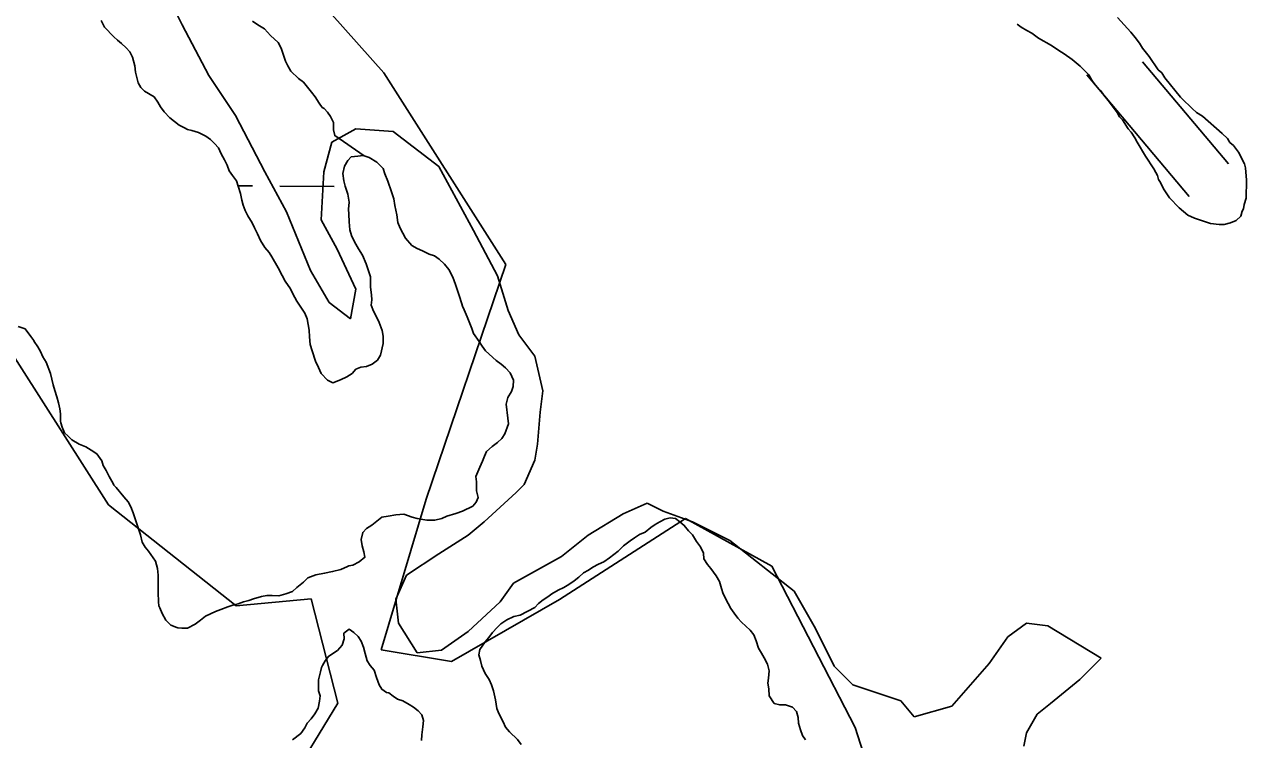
# Model space of a CAD drawing. Extents: x 3172231 to 3210228, y 940198 to 965780.
# Drawn here: x 3188885 to 3189604, y 948314 to 948735 of the extents above; entities that cross this region are included whole.
import ezdxf

# ---------------------------------------------------------------- set-up
doc = ezdxf.new("R2010")
doc.units = 0
for name, color, linetype in [('V-BORW-LINE', 7, 'Continuous'), ('V-ROAD-CNTR', 7, 'Continuous'), ('V-SITE-VEGE', 7, 'Continuous'), ('V-TOPO-SHOR', 7, 'Continuous'), ('V-WETL-SWMP', 7, 'Continuous')]:
    doc.layers.add(name, color=color, linetype=linetype)

msp = doc.modelspace()

# ---------------------------------------------------------------- linework, layer by layer
at = {"layer": 'V-BORW-LINE'}
for points in [[(3189096.107, 948706.306), (3188977.203, 948840.114)], [(3189168.017, 948593.445), (3189096.107, 948706.306)], [(3189120.977, 948455.392), (3189168.017, 948593.445)], [(3188868.821, 948554.309), (3188934.147, 948451.944)], [(3188934.147, 948451.944), (3189009.183, 948392.505)], [(3189094.667, 948366.756), (3189120.977, 948455.392)], [(3189273.623, 948444.013), (3189199.42, 948396.213)], [(3189324.45, 948415.987), (3189273.623, 948444.013)], [(3189373.42, 948320.98), (3189324.45, 948415.987)], [(3189009.183, 948392.505), (3189053.493, 948396.64)], [(3189053.493, 948396.64), (3189069.121, 948335.323)], [(3189199.42, 948396.213), (3189136.028, 948359.819)], [(3189136.028, 948359.819), (3189094.667, 948366.756)], [(3189069.121, 948335.323), (3189039.503, 948286.515)], [(3189408.931, 948210.054), (3189373.42, 948320.98)]]:
    msp.add_lwpolyline(points, dxfattribs=at)
at = {"layer": 'V-ROAD-CNTR'}
for p, q in [((3189542.6, 948712.779), (3189593.054, 948652.757)), ((3189509.832, 948705.137), (3189570.09, 948633.453))]:
    msp.add_line(p, q, dxfattribs=at)
at = {"layer": 'V-SITE-VEGE'}
for p, q in [((3188977.505, 948734.627), (3188972.789, 948744.064)), ((3189535.735, 948730.165), (3189527.864, 948738.787)), ((3188993.226, 948704.739), (3188977.505, 948734.627)), ((3189468.708, 948735.041), (3189471.233, 948733.146)), ((3189471.233, 948733.146), (3189474.489, 948731.236)), ((3189474.489, 948731.236), (3189477.387, 948729.702)), ((3189477.387, 948729.702), (3189481.352, 948726.673)), ((3189538.231, 948727.17), (3189535.735, 948730.165)), ((3189481.352, 948726.673), (3189488.958, 948722.458)), ((3189488.958, 948722.458), (3189493.29, 948719.421)), ((3189540.722, 948723.81), (3189538.231, 948727.17)), ((3189542.489, 948720.834), (3189540.722, 948723.81)), ((3189493.29, 948719.421), (3189496.546, 948717.51)), ((3189496.546, 948717.51), (3189501.236, 948714.098)), ((3189546.407, 948715.972), (3189542.489, 948720.834)), ((3189551.728, 948708.142), (3189546.407, 948715.972)), ((3189501.236, 948714.098), (3189505.918, 948710.319)), ((3189505.918, 948710.319), (3189510.929, 948705.064)), ((3189553.884, 948706.256), (3189551.728, 948708.142)), ((3189008.946, 948681.144), (3188993.226, 948704.739)), ((3189510.929, 948705.064), (3189512.695, 948702.089)), ((3189512.695, 948702.089), (3189514.466, 948699.477)), ((3189555.647, 948703.28), (3189553.884, 948706.256)), ((3189564.925, 948692.055), (3189555.647, 948703.28)), ((3189514.466, 948699.477), (3189518.048, 948695.725)), ((3189518.048, 948695.725), (3189519.822, 948693.114)), ((3189519.822, 948693.114), (3189522.318, 948690.12)), ((3189522.318, 948690.12), (3189527.655, 948683.026)), ((3189567.43, 948689.428), (3189564.925, 948692.055)), ((3189569.945, 948687.169), (3189567.43, 948689.428)), ((3189571.737, 948685.291), (3189569.945, 948687.169)), ((3189026.239, 948648.109), (3189008.946, 948681.144)), ((3189527.655, 948683.026), (3189529.062, 948680.425)), ((3189529.062, 948680.425), (3189530.852, 948678.547)), ((3189574.251, 948683.032), (3189571.737, 948685.291)), ((3189577.866, 948680.746), (3189574.251, 948683.032)), ((3189589.368, 948670.568), (3189577.866, 948680.746)), ((3189079.69, 948673.277), (3189065.543, 948665.413)), ((3189101.7, 948671.704), (3189079.69, 948673.277)), ((3189128.426, 948651.255), (3189101.7, 948671.704)), ((3189530.852, 948678.547), (3189534.033, 948673.337)), ((3189534.033, 948673.337), (3189535.823, 948671.461)), ((3189065.543, 948665.413), (3189060.824, 948648.109)), ((3189535.823, 948671.461), (3189537.945, 948668.108)), ((3189537.945, 948668.108), (3189539.352, 948665.505)), ((3189539.352, 948665.505), (3189544.295, 948657.319)), ((3189592.597, 948667.557), (3189589.368, 948670.568)), ((3189594.013, 948665.323), (3189592.597, 948667.557)), ((3189596.171, 948663.437), (3189594.013, 948665.323)), ((3189544.295, 948657.319), (3189549.256, 948649.865)), ((3189599.018, 948659.701), (3189596.171, 948663.437)), ((3189602.52, 948652.648), (3189599.018, 948659.701)), ((3189148.863, 948613.502), (3189128.426, 948651.255)), ((3189603.204, 948650.432), (3189602.52, 948652.648)), ((3189603.763, 948643.08), (3189603.204, 948650.432)), ((3189038.816, 948624.514), (3189026.239, 948648.109)), ((3189060.824, 948648.109), (3189059.253, 948619.796)), ((3189549.256, 948649.865), (3189550.304, 948647.638)), ((3189550.304, 948647.638), (3189551.363, 948645.779)), ((3189551.363, 948645.779), (3189552.045, 948643.563)), ((3189552.045, 948643.563), (3189553.102, 948641.701)), ((3189603.513, 948632.446), (3189603.763, 948643.08)), ((3189553.102, 948641.701), (3189554.849, 948637.992)), ((3189554.849, 948637.992), (3189558.394, 948632.774)), ((3189558.394, 948632.774), (3189564.122, 948626.767)), ((3189601.902, 948626.247), (3189602.328, 948628.805)), ((3189602.328, 948628.805), (3189603.513, 948632.446)), ((3189052.966, 948589.907), (3189038.816, 948624.514)), ((3189564.122, 948626.767), (3189569.162, 948622.614)), ((3189569.162, 948622.614), (3189573.152, 948620.685)), ((3189597.703, 948619.376), (3189600.331, 948621.881)), ((3189600.331, 948621.881), (3189601.134, 948624.797)), ((3189601.134, 948624.797), (3189601.902, 948626.247)), ((3189059.253, 948619.796), (3189068.686, 948602.492)), ((3189573.152, 948620.685), (3189582.618, 948617.529)), ((3189582.618, 948617.529), (3189587.742, 948617.039)), ((3189587.742, 948617.039), (3189590.676, 948616.972)), ((3189590.676, 948616.972), (3189594.369, 948617.985)), ((3189594.369, 948617.985), (3189597.703, 948619.376)), ((3189163.011, 948586.762), (3189148.863, 948613.502)), ((3189068.686, 948602.492), (3189079.69, 948578.895)), ((3189063.97, 948571.031), (3189052.966, 948589.907)), ((3189169.3, 948566.312), (3189163.011, 948586.762)), ((3189079.69, 948578.895), (3189076.547, 948561.594)), ((3189076.547, 948561.594), (3189063.97, 948571.031)), ((3189175.59, 948552.154), (3189169.3, 948566.312)), ((3189185.023, 948539.57), (3189175.59, 948552.154)), ((3189189.737, 948519.12), (3189185.023, 948539.57)), ((3189188.167, 948506.537), (3189189.737, 948519.12)), ((3189186.594, 948487.661), (3189188.167, 948506.537)), ((3189185.023, 948478.222), (3189186.594, 948487.661)), ((3189178.734, 948464.066), (3189185.023, 948478.222)), ((3189174.017, 948459.345), (3189178.734, 948464.066)), ((3189155.153, 948442.042), (3189174.017, 948459.345)), ((3189251.052, 948453.054), (3189236.901, 948446.76)), ((3189260.481, 948448.333), (3189251.052, 948453.054)), ((3189145.72, 948434.177), (3189155.153, 948442.042)), ((3189236.901, 948446.76), (3189216.464, 948434.177)), ((3189277.775, 948442.042), (3189260.481, 948448.333)), ((3189299.785, 948431.032), (3189277.775, 948442.042)), ((3189128.426, 948423.165), (3189145.72, 948434.177)), ((3189216.464, 948434.177), (3189200.745, 948421.592)), ((3189337.515, 948401.143), (3189299.785, 948431.032)), ((3189109.56, 948410.58), (3189128.426, 948423.165)), ((3189200.745, 948421.592), (3189172.446, 948405.862)), ((3189103.273, 948396.425), (3189109.56, 948410.58)), ((3189172.446, 948405.862), (3189164.584, 948394.852)), ((3189350.092, 948379.121), (3189337.515, 948401.143)), ((3189104.846, 948382.267), (3189103.273, 948396.425)), ((3189164.584, 948394.852), (3189145.72, 948377.548)), ((3189115.85, 948364.963), (3189104.846, 948382.267)), ((3189145.72, 948377.548), (3189129.997, 948366.536)), ((3189361.098, 948357.099), (3189350.092, 948379.121)), ((3189474.287, 948382.267), (3189463.283, 948374.4)), ((3189486.865, 948380.694), (3189474.287, 948382.267)), ((3189518.306, 948361.817), (3189486.865, 948380.694)), ((3189463.283, 948374.4), (3189452.279, 948358.672)), ((3189129.997, 948366.536), (3189115.85, 948364.963)), ((3189372.102, 948346.087), (3189361.098, 948357.099)), ((3189452.279, 948358.672), (3189430.271, 948333.502)), ((3189505.732, 948349.232), (3189518.306, 948361.817)), ((3189488.438, 948335.075), (3189505.732, 948349.232)), ((3189400.399, 948336.65), (3189372.102, 948346.087)), ((3189408.259, 948327.21), (3189400.399, 948336.65)), ((3189480.578, 948328.783), (3189488.438, 948335.075)), ((3189430.271, 948333.502), (3189408.259, 948327.21)), ((3189474.287, 948317.771), (3189480.578, 948328.783)), ((3189472.718, 948309.907), (3189474.287, 948317.771))]:
    msp.add_line(p, q, dxfattribs=at)
at = {"layer": 'V-TOPO-SHOR'}
for points in [[(3188929.752, 948737.034), (3188931.892, 948733.128), (3188937.24, 948727.527), (3188939.423, 948725.446), (3188941.813, 948723.564), (3188944.594, 948721.063), (3188946.767, 948718.577), (3188948.317, 948715.499), (3188949.618, 948710.395), (3188950.142, 948706.731), (3188951.614, 948700.407), (3188953.175, 948697.735), (3188955.352, 948695.451), (3188960.959, 948692.277), (3188963.114, 948688.979), (3188964.672, 948686.305), (3188966.837, 948683.415), (3188970.202, 948679.886), (3188972.989, 948677.588), (3188975.781, 948675.495), (3188978.789, 948674.004), (3188980.59, 948672.948), (3188983.211, 948672.278), (3188987.041, 948671.174), (3188991.452, 948669.04), (3188994.25, 948667.15), (3188996.625, 948664.657), (3188998.798, 948662.173), (3189000.541, 948658.683), (3189002.489, 948655.187), (3189004.035, 948651.906), (3189005.176, 948648.634), (3189007.142, 948645.949), (3189009.497, 948642.647), (3189010.439, 948639.584), (3189011.758, 948635.291), (3189012.684, 948631.414), (3189013.421, 948628.354), (3189014.568, 948625.284), (3189016.118, 948622.204), (3189018.66, 948618.088), (3189020.005, 948615.012), (3189021.75, 948611.524), (3189023.688, 948607.623), (3189026.227, 948603.504), (3189028.595, 948600.608), (3189030.358, 948597.929), (3189034.063, 948591.554), (3189036.391, 948587.036), (3189038.138, 948583.749)], [(3189084.65, 948657.469), (3189087.524, 948656.437), (3189092.126, 948653.69), (3189095.689, 948649.955), (3189096.834, 948646.885), (3189098.558, 948642.584), (3189100.641, 948636.245), (3189101.966, 948632.158), (3189102.687, 948628.285), (3189103.775, 948622.782), (3189104.481, 948618.303), (3189105.819, 948614.821), (3189108.929, 948609.068), (3189112.681, 948604.718), (3189115.682, 948602.822), (3189118.897, 948601.53), (3189122.909, 948599.611), (3189125.928, 948598.525), (3189128.721, 948596.633), (3189131.9, 948593.719), (3189134.464, 948590.616), (3189136.793, 948586.096), (3189138.314, 948581.801), (3189140.581, 948574.648), (3189141.915, 948570.963), (3189142.664, 948568.307), (3189142.863, 948568.1), (3189145.171, 948562.771), (3189146.316, 948559.701), (3189147.848, 948555.81), (3189148.999, 948552.945), (3189152.335, 948548.2), (3189154.092, 948545.318), (3189156.058, 948542.633), (3189162.216, 948537.012), (3189165.211, 948534.912), (3189167.793, 948532.621), (3189170.566, 948529.715), (3189172.493, 948525.41), (3189172.204, 948521.764), (3189171.322, 948518.741), (3189169.208, 948515.139), (3189168.104, 948511.311), (3189169.126, 948502.97), (3189169.454, 948499.715), (3189167.289, 948493.883), (3189165.6, 948491.081), (3189163.109, 948488.705), (3189159.808, 948486.348), (3189156.492, 948483.385), (3189155.413, 948480.569), (3189154.129, 948477.759), (3189152.624, 948474.142), (3189150.264, 948468.721), (3189150.594, 948465.467), (3189150.674, 948460.189), (3189151.595, 948456.312), (3189150.516, 948453.498), (3189148.435, 948451.315), (3189142.48, 948448.21), (3189138.593, 948446.881), (3189133.282, 948445.382), (3189130.208, 948444.034), (3189126.124, 948442.912), (3189121.461, 948443.023), (3189115.803, 948443.967), (3189112.78, 948444.85), (3189107.953, 948446.586), (3189103.275, 948446.089), (3189098.794, 948445.382), (3189094.921, 948444.661), (3189092.031, 948442.496), (3189089.136, 948440.131), (3189086.045, 948438.175), (3189083.76, 948435.793), (3189082.848, 948431.556), (3189083.37, 948427.89), (3189084.302, 948424.421), (3189085.038, 948421.156), (3189081.728, 948418.393), (3189077.827, 948416.456), (3189075.586, 948416.104), (3189074.767, 948415.717), (3189070.872, 948413.982), (3189065.971, 948412.677), (3189061.283, 948411.774), (3189056.189, 948410.879), (3189051.479, 948408.96), (3189048.989, 948406.585), (3189045.061, 948403.431), (3189042.367, 948401.059), (3189038.476, 948399.529), (3189034.393, 948398.407), (3189030.544, 948398.702), (3189027.296, 948398.575), (3189024.241, 948398.036), (3189019.542, 948396.728), (3189016.679, 948395.779), (3189013.616, 948394.837), (3189010.546, 948393.693), (3189007.281, 948392.957)], [(3189038.138, 948583.749), (3189041.28, 948579.213), (3189042.628, 948576.137), (3189044.96, 948571.821), (3189047.311, 948568.317), (3189049.664, 948564.813), (3189051.008, 948561.536), (3189052.27, 948554.811), (3189052.382, 948550.954), (3189052.886, 948546.479), (3189054.01, 948542.599), (3189055.901, 948536.67), (3189057.635, 948532.774), (3189059.378, 948529.284), (3189062.938, 948525.346), (3189066.149, 948523.851), (3189070.652, 948525.571), (3189074.345, 948527.31), (3189077.433, 948529.266), (3189079.727, 948531.851), (3189082.594, 948533), (3189086.055, 948533.528), (3189089.332, 948534.869), (3189092.433, 948537.231), (3189094.12, 948540.032), (3189095.701, 948546.893), (3189095.808, 948551.354), (3189095.275, 948554.612), (3189093.356, 948559.322), (3189091.618, 948563.015), (3189090.067, 948566.095), (3189088.728, 948569.577), (3189089.002, 948572.614), (3189088.871, 948575.659), (3189088.368, 948580.134), (3189088.308, 948586.223), (3189087.174, 948589.696), (3189085.849, 948593.786), (3189083.534, 948598.912), (3189081.187, 948602.619), (3189078.848, 948606.732), (3189077.116, 948610.627), (3189076.178, 948613.896), (3189075.678, 948618.573), (3189075.582, 948623.04), (3189075.449, 948626.085), (3189075.748, 948630.136), (3189075.045, 948634.818), (3189073.331, 948639.524), (3189072.596, 948642.789), (3189072.088, 948647.061), (3189072.999, 948651.298), (3189074.904, 948654.704), (3189076.985, 948656.885), (3189080.847, 948657.2), (3189083.903, 948657.737), (3189084.65, 948657.469)], [(3189007.281, 948392.957), (3189004.418, 948392.011), (3189000.326, 948390.483), (3188997.047, 948389.142), (3188994.176, 948387.788), (3188991.305, 948386.436), (3188988.204, 948384.073), (3188985.107, 948381.712), (3188980.59, 948379.383), (3188977.343, 948379.461), (3188974.91, 948379.516), (3188974.308, 948379.733), (3188970.894, 948381.235), (3188967.919, 948384.145), (3188965.778, 948388.05), (3188964.437, 948391.327), (3188963.857, 948392.558), (3188963.507, 948395.001), (3188963.433, 948400.482), (3188963.308, 948403.73), (3188963.47, 948410.623), (3188962.952, 948414.49), (3188961.836, 948418.776), (3188957.715, 948424.757), (3188955.739, 948427.036), (3188955.155, 948428.064), (3188953.986, 948430.12), (3188953.073, 948434.403), (3188951.924, 948437.27), (3188950.222, 948442.584), (3188948.71, 948447.287), (3188947.371, 948450.766), (3188945.821, 948453.844), (3188943.25, 948456.746), (3188938.712, 948462.128), (3188937.326, 948463.581), (3188936.945, 948464.605), (3188934.606, 948468.717), (3188932.863, 948472.207), (3188931.104, 948475.088), (3188930.158, 948477.949), (3188927.21, 948482.076), (3188924.014, 948484.181), (3188920.812, 948486.082), (3188916.997, 948487.794), (3188912.596, 948490.334), (3188910.413, 948492.412), (3188908.23, 948494.493), (3188906.886, 948497.77), (3188906.132, 948500.223), (3188905.952, 948501.241), (3188905.852, 948505.503), (3188905.516, 948508.555), (3188904.787, 948512.022), (3188903.853, 948515.491), (3188902.526, 948519.378), (3188901.588, 948522.647), (3188900.853, 948525.909), (3188900.122, 948529.375), (3188897.437, 948535.93), (3188895.485, 948539.221), (3188894.137, 948542.297), (3188892.577, 948544.97), (3188890.418, 948548.065), (3188890.23, 948548.679), (3188888.462, 948551.153), (3188885.12, 948555.695), (3188881.094, 948557.008)], [(3189184.972, 948391.622), (3189187.257, 948394.004), (3189189.946, 948396.173), (3189192.625, 948397.936), (3189195.101, 948399.703), (3189198.804, 948401.848), (3189202.087, 948403.394), (3189204.968, 948405.151), (3189208.063, 948407.31), (3189210.953, 948409.474), (3189213.652, 948412.049), (3189216.527, 948413.603), (3189219.206, 948415.367), (3189222.493, 948417.116), (3189225.567, 948418.463), (3189228.871, 948420.82), (3189231.553, 948422.784), (3189234.034, 948424.757), (3189237.153, 948427.929), (3189241.077, 948430.88), (3189243.553, 948432.648), (3189246.641, 948434.603), (3189249.92, 948435.947), (3189253.23, 948438.71), (3189255.706, 948440.477), (3189258.583, 948442.031), (3189261.458, 948443.588), (3189264.723, 948444.321), (3189267.758, 948444.049), (3189270.349, 948441.96), (3189272.935, 948439.869), (3189275.499, 948436.766), (3189277.674, 948434.28), (3189280.218, 948430.364), (3189282.379, 948427.272), (3189284.32, 948423.575), (3189284.445, 948420.325), (3189286.596, 948416.827), (3189288.572, 948414.547), (3189291.716, 948410.214), (3189293.667, 948406.921), (3189294.788, 948402.839), (3189295.726, 948399.568), (3189298.841, 948394.018), (3189300.393, 948390.94), (3189302.357, 948388.255), (3189304.522, 948385.363), (3189306.695, 948382.879), (3189309.074, 948380.591), (3189311.659, 948378.3), (3189313.822, 948375.408), (3189315.161, 948371.926), (3189316.683, 948367.632), (3189318.442, 948364.748), (3189319.996, 948361.873), (3189321.938, 948358.174), (3189322.862, 948354.299), (3189322.558, 948350.046), (3189322.081, 948347.015), (3189322.614, 948343.754), (3189322.919, 948339.486), (3189325.862, 948335.159), (3189329.085, 948334.272), (3189332.532, 948334.19), (3189336.561, 948332.877), (3189338.936, 948330.387), (3189339.868, 948326.915), (3189340.194, 948323.46), (3189341.318, 948319.58), (3189342.459, 948316.307), (3189344.222, 948313.628)], [(3189160.689, 948342.488), (3189159.552, 948345.964), (3189158.208, 948349.243), (3189155.857, 948352.747), (3189153.727, 948357.056), (3189152.992, 948360.32), (3189152.058, 948363.79), (3189152.738, 948366.819), (3189155.687, 948371.414), (3189157.979, 948373.999), (3189160.074, 948376.788), (3189162.782, 948379.768), (3189165.063, 948381.947), (3189168.567, 948384.298), (3189172.671, 948386.232), (3189176.346, 948387.159), (3189184.972, 948391.622)], [(3189042.341, 948313.622), (3189047.299, 948317.359), (3189049.609, 948320.753), (3189051.096, 948323.559), (3189053.388, 948326.141), (3189055.483, 948328.933), (3189057.59, 948332.332), (3189058.295, 948336.373), (3189058.776, 948339.609), (3189057.625, 948342.476), (3189057.699, 948345.517), (3189057.779, 948348.964), (3189058.907, 948353.808), (3189059.573, 948356.226), (3189060.007, 948357.433), (3189061.694, 948360.232), (3189063.583, 948362.825), (3189066.059, 948364.595), (3189068.94, 948366.352), (3189071.648, 948369.332), (3189072.752, 948373.161), (3189072.625, 948376.409), (3189075.723, 948378.771), (3189078.519, 948376.88), (3189081.103, 948374.587), (3189082.86, 948371.705), (3189084.2, 948368.226), (3189085.128, 948364.552), (3189086.447, 948360.261), (3189088.206, 948357.379), (3189090.375, 948354.69), (3189091.896, 948350.394), (3189093.418, 948346.097), (3189094.979, 948343.424), (3189097.774, 948341.532), (3189099.187, 948341.296), (3189101.579, 948339.414), (3189104.172, 948337.526), (3189107.398, 948336.639), (3189111, 948334.528), (3189113.597, 948332.842), (3189116.388, 948330.747), (3189118.565, 948328.466), (3189119.499, 948324.994), (3189119.008, 948321.353), (3189118.492, 948316.7), (3189118.412, 948313.253)], [(3189176.987, 948310.861), (3189174.828, 948313.956), (3189170.06, 948318.328), (3189167.695, 948321.224), (3189166.347, 948324.298), (3189163.824, 948329.228), (3189162.675, 948332.095), (3189161.78, 948337.188), (3189160.689, 948342.488)]]:
    msp.add_lwpolyline(points, dxfattribs=at)
at = {"layer": 'V-WETL-SWMP'}
for p, q in [((3189010.377, 948639.788), (3189018.932, 948639.73)), ((3189034.932, 948639.621), (3189066.931, 948639.403))]:
    msp.add_line(p, q, dxfattribs=at)
for points in [[(3189023.687, 948607.622), (3189021.75, 948611.523), (3189020.006, 948615.012), (3189018.659, 948618.087), (3189016.118, 948622.205), (3189014.567, 948625.284), (3189013.422, 948628.354), (3189012.683, 948631.415), (3189011.759, 948635.291), (3189010.44, 948639.583), (3189009.498, 948642.648), (3189007.141, 948645.949), (3189005.175, 948648.633), (3189004.035, 948651.906), (3189002.489, 948655.188), (3189000.542, 948658.683), (3188998.798, 948662.173), (3188996.625, 948664.658), (3188994.249, 948667.149), (3188991.453, 948669.04), (3188987.04, 948671.173), (3188983.211, 948672.277), (3188980.59, 948672.947), (3188978.789, 948674.004), (3188975.78, 948675.495), (3188972.989, 948677.589), (3188970.203, 948679.886), (3188966.837, 948683.414), (3188964.673, 948686.305), (3188963.113, 948688.98), (3188960.959, 948692.276), (3188955.353, 948695.451), (3188953.175, 948697.734), (3188951.615, 948700.408), (3188950.141, 948706.732), (3188949.618, 948710.396), (3188948.318, 948715.498), (3188946.767, 948718.578), (3188944.594, 948721.064), (3188941.812, 948723.563), (3188939.422, 948725.446), (3188937.239, 948727.526), (3188931.893, 948733.129), (3188929.753, 948737.034)], [(3189018.825, 948736.721), (3189022.112, 948734.519), (3189026.006, 948732.303), (3189029.554, 948728.274), (3189034.011, 948724.223), (3189035.753, 948720.843), (3189038.305, 948713.195), (3189039.758, 948710.429), (3189041.507, 948707.352), (3189045.958, 948702.998), (3189048.941, 948700.803), (3189053.66, 948694.925), (3189055.719, 948692.145), (3189058.061, 948688.448), (3189059.824, 948685.978), (3189061.023, 948685.343), (3189063.097, 948683.169), (3189064.86, 948680.699), (3189066.595, 948677.016), (3189066.509, 948673.376), (3189066.495, 948672.769), (3189067.327, 948669.411), (3189084.651, 948657.469), (3189083.902, 948657.738), (3189080.847, 948657.201), (3189076.985, 948656.886), (3189074.905, 948654.704), (3189072.999, 948651.299), (3189072.088, 948647.06), (3189072.596, 948642.788), (3189073.331, 948639.525), (3189075.046, 948634.818), (3189075.747, 948630.136), (3189075.449, 948626.085), (3189075.581, 948623.039), (3189075.679, 948618.573), (3189076.177, 948613.895), (3189077.115, 948610.627), (3189078.849, 948606.732), (3189081.187, 948602.619), (3189083.534, 948598.912), (3189085.848, 948593.786), (3189087.173, 948589.697), (3189088.308, 948586.222), (3189088.368, 948580.134), (3189088.871, 948575.659), (3189089.003, 948572.613), (3189088.728, 948569.576), (3189090.067, 948566.096), (3189091.617, 948563.016), (3189093.357, 948559.323), (3189095.275, 948554.612), (3189095.807, 948551.354), (3189095.702, 948546.893), (3189094.12, 948540.032), (3189092.432, 948537.231), (3189089.333, 948534.87)], [(3189089.333, 948534.87), (3189086.055, 948533.527), (3189082.594, 948532.999), (3189079.727, 948531.85), (3189077.434, 948529.266), (3189074.345, 948527.31), (3189070.653, 948525.571), (3189066.149, 948523.851), (3189062.938, 948525.346), (3189059.379, 948529.285), (3189057.635, 948532.774), (3189055.901, 948536.67), (3189054.011, 948542.598), (3189052.885, 948546.479), (3189052.382, 948550.954), (3189052.269, 948554.811), (3189051.007, 948561.536), (3189049.664, 948564.813), (3189047.312, 948568.318), (3189044.96, 948571.822), (3189042.627, 948576.137), (3189041.279, 948579.212), (3189038.139, 948583.749), (3189036.391, 948587.036), (3189034.062, 948591.554), (3189030.358, 948597.93), (3189028.595, 948600.609), (3189026.228, 948603.505), (3189023.687, 948607.622)]]:
    msp.add_lwpolyline(points, dxfattribs=at)

doc.saveas('drawing.dxf')
